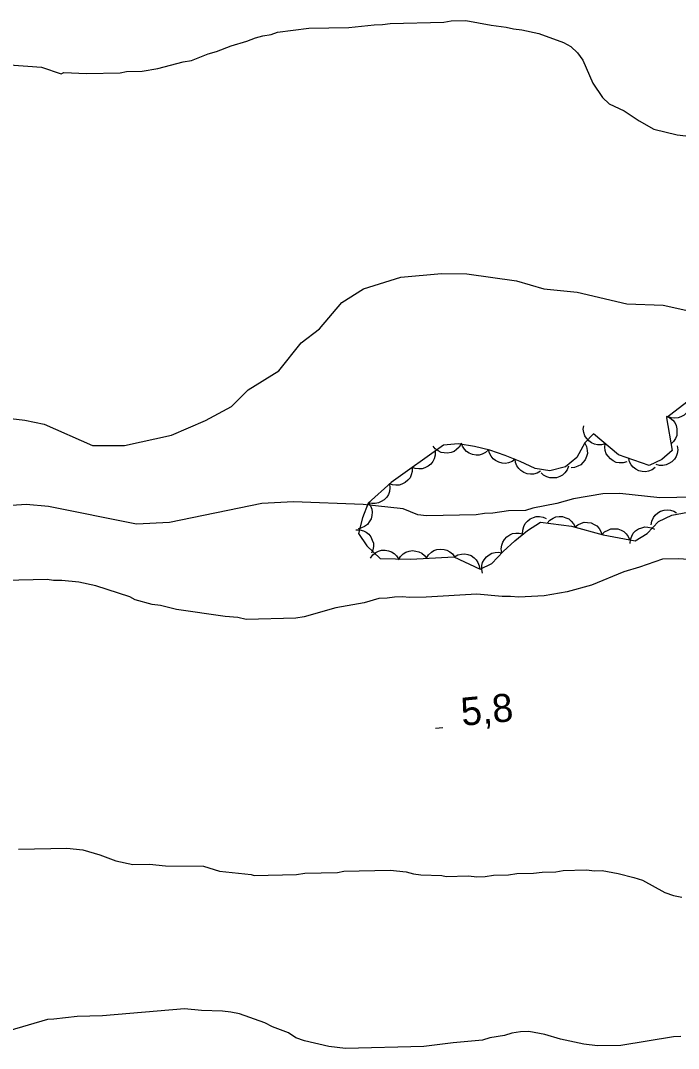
# Model space of a CAD drawing. Extents: x 336540 to 340074, y 5572036 to 5573747.
# Drawn here: x 337020.3 to 337090.6, y 5572699.1 to 5572809 of the extents above; entities that cross this region are included whole.
import ezdxf

# ---------------------------------------------------------------- set-up
doc = ezdxf.new("R2010")
doc.units = 0
for name, color, linetype in [('Niveau 2', 7, 'Continuous'), ('Niveau 3', 7, 'Continuous'), ('Niveau 44', 7, 'Continuous')]:
    doc.layers.add(name, color=color, linetype=linetype)

msp = doc.modelspace()

# ---------------------------------------------------------------- linework, layer by layer
at = {"layer": 'Niveau 2'}
for points in [[(337017.12, 5572804.39), (337022.54, 5572804.01), (337024.63, 5572803.27), (337024.94, 5572803.44), (337027.34, 5572803.32), (337030.94, 5572803.4), (337031.61, 5572803.53), (337033.3, 5572803.57), (337034.99, 5572803.84), (337037.68, 5572804.57), (337038.58, 5572804.71), (337040.36, 5572805.42), (337041.26, 5572805.67), (337042.82, 5572806.27), (337044.5, 5572806.76), (337045.4, 5572807.12), (337046.18, 5572807.36), (337047.08, 5572807.49), (337047.75, 5572807.73), (337051.12, 5572808.15), (337055.4, 5572808.25), (337058.1, 5572808.53), (337059, 5572808.55), (337059.79, 5572808.68), (337065.53, 5572808.82), (337066.32, 5572808.95), (337067.9, 5572808.98), (337070.61, 5572808.48), (337072.2, 5572808.29), (337072.99, 5572808.08), (337073.89, 5572807.99), (337075.71, 5572807.58), (337078.32, 5572806.63), (337079.12, 5572806.19), (337079.81, 5572805.53), (337080.39, 5572804.76), (337081.46, 5572802.3), (337082.51, 5572800.75), (337083.2, 5572800.09), (337084.8, 5572799.34), (337086.4, 5572798.25), (337088, 5572797.38), (337090.49, 5572796.76), (337091.39, 5572796.67)], [(337014.99, 5572766.97), (337020.78, 5572766.27), (337022.82, 5572765.84), (337028.01, 5572763.58), (337031.4, 5572763.58), (337036.42, 5572764.67), (337040.07, 5572766.23), (337042.86, 5572767.73), (337044.63, 5572769.52), (337047.92, 5572771.56), (337050.29, 5572774.55), (337052.26, 5572776.02), (337054.64, 5572778.86), (337056.94, 5572780.32), (337060.93, 5572781.55), (337065.31, 5572781.94), (337068.01, 5572781.92), (337073.32, 5572781.15), (337076.22, 5572780.3), (337079.79, 5572779.97), (337085.11, 5572778.71), (337089, 5572778.57), (337091.39, 5572778.02)], [(337092.25, 5572758.06), (337088.64, 5572757.97), (337084.35, 5572758.44), (337082.55, 5572758.4), (337079.41, 5572757.88), (337077.62, 5572757.38), (337075.04, 5572756.88), (337074.26, 5572756.63), (337072.46, 5572756.59), (337070.77, 5572756.33), (337069.87, 5572756.31), (337068.98, 5572756.17), (337063.69, 5572756.05), (337062.78, 5572756.15), (337061.19, 5572756.8), (337056.93, 5572757.27), (337049.48, 5572757.55), (337046.1, 5572757.37)], [(337046.1, 5572757.37), (337036.22, 5572755.34), (337032.68, 5572755.15), (337023.28, 5572757.05), (337020.9, 5572757.26), (337010.61, 5572756.56)], [(337093.21, 5572751.29), (337090.61, 5572751.46), (337088.92, 5572751.42), (337086.46, 5572750.57), (337084.78, 5572750.08), (337081.32, 5572748.65), (337078.74, 5572747.92), (337076.27, 5572747.52), (337073.57, 5572747.35), (337072.67, 5572747.44), (337071.77, 5572747.42), (337069.06, 5572747.7), (337063.65, 5572747.35), (337061.85, 5572747.31), (337061.17, 5572747.4), (337060.27, 5572747.38), (337059.49, 5572747.25), (337058.58, 5572747.23), (337057.02, 5572746.75), (337053.99, 5572746.23), (337050.63, 5572745.25), (337049.73, 5572745.11), (337044.43, 5572744.99), (337043.53, 5572745.2), (337042.17, 5572745.28), (337036.97, 5572746.06), (337035.27, 5572746.47), (337034.37, 5572746.57), (337032.55, 5572747.09), (337031.98, 5572747.41), (337028.35, 5572748.57), (337026.54, 5572748.98), (337024.73, 5572749.16), (337023.83, 5572749.14), (337023.15, 5572749.24), (337018.64, 5572749.14)], [(337020.08, 5572720.43), (337025.26, 5572720.55), (337026.96, 5572720.36), (337028.77, 5572719.84), (337030.48, 5572719.2), (337032.29, 5572718.79), (337034.09, 5572718.84), (337035.79, 5572718.65), (337039.84, 5572718.63), (337041.55, 5572718.1), (337044.94, 5572717.73), (337045.28, 5572717.63), (337049.78, 5572717.73), (337050.68, 5572717.86), (337054.17, 5572717.94), (337054.85, 5572718.07), (337059.8, 5572718.18), (337061.5, 5572718), (337062.29, 5572717.79), (337063.08, 5572717.69), (337065.34, 5572717.63), (337065.79, 5572717.53), (337068.16, 5572717.58), (337069.06, 5572717.49), (337069.96, 5572717.51), (337070.86, 5572717.65), (337072.44, 5572717.68), (337073.34, 5572717.82), (337075.14, 5572717.86), (337076.04, 5572717.99), (337077.5, 5572718.02), (337078.29, 5572718.15), (337080.77, 5572718.21), (337081.67, 5572718.12), (337082.46, 5572718.14), (337084.16, 5572717.84), (337085.86, 5572717.42), (337086.77, 5572717.11), (337089.16, 5572715.81), (337090.07, 5572715.49), (337090.98, 5572715.29)], [(337090.86, 5572700.41), (337090.07, 5572700.39), (337084.46, 5572699.47), (337081.98, 5572699.42), (337080.51, 5572699.61), (337078.02, 5572700.12), (337076.32, 5572700.64), (337074.62, 5572700.94), (337073.72, 5572700.92), (337072.82, 5572700.79), (337072.04, 5572700.54), (337070.46, 5572700.28), (337069.68, 5572700.04), (337066.53, 5572699.74), (337063.39, 5572699.33), (337055.05, 5572699.14), (337053.24, 5572699.33), (337050.64, 5572699.94), (337049.73, 5572700.26), (337048.93, 5572700.8), (337047.22, 5572701.44), (337046.42, 5572701.87), (337043.7, 5572702.83), (337042.79, 5572703.03), (337041.89, 5572703.12), (337039.63, 5572703.18), (337037.82, 5572703.37), (337029.05, 5572702.61), (337026.34, 5572702.54), (337023.87, 5572702.26), (337023.2, 5572702.25), (337019.05, 5572701.02)]]:
    msp.add_lwpolyline(points, dxfattribs=at)
at = {"layer": 'Niveau 3'}
msp.add_line((337064.64, 5572733.36), (337065.44, 5572733.44), dxfattribs=at)
at = {"layer": 'Niveau 44'}
for points in [[(337091.99, 5572768.55), (337089.35, 5572766.51), (337089.95, 5572763.05), (337088.84, 5572762.07), (337087.47, 5572761.44), (337084.22, 5572762.56), (337081.53, 5572764.81), (337080.61, 5572763.84), (337079.76, 5572762.3), (337078.55, 5572761.29), (337076.86, 5572760.87), (337075.29, 5572761.11), (337073.71, 5572761.85), (337072.1, 5572762.49), (337070.44, 5572763.07), (337068.81, 5572763.48), (337067.07, 5572763.75), (337065.49, 5572763.6), (337059.9, 5572759.63), (337057.44, 5572757.41), (337056.84, 5572755.84), (337056.42, 5572754.15), (337057.31, 5572752.84), (337058.72, 5572751.51), (337062.03, 5572751.43), (337066.62, 5572751.69), (337069.42, 5572750.34), (337070.67, 5572750.97), (337071.88, 5572752.24), (337073.12, 5572753.38), (337074.49, 5572754.47), (337075.86, 5572755.37), (337079.17, 5572754.94), (337082.56, 5572754.02), (337085.98, 5572753.4), (337087.28, 5572754.17), (337088.48, 5572755.45), (337089.91, 5572756.12), (337091.63, 5572756.43)], [(337091.88, 5572768.47), (337091.91, 5572768.05), (337091.81, 5572767.65), (337091.7, 5572767.35), (337091.48, 5572767.07), (337091.21, 5572766.82), (337090.87, 5572766.64), (337090.57, 5572766.51), (337090.22, 5572766.49), (337089.85, 5572766.52), (337089.51, 5572766.63)], [(337089.32, 5572766.71), (337089.7, 5572766.53), (337090, 5572766.27), (337090.22, 5572766.02), (337090.37, 5572765.7), (337090.46, 5572765.34), (337090.46, 5572764.96), (337090.43, 5572764.63), (337090.29, 5572764.31), (337090.09, 5572764), (337089.83, 5572763.75)], [(337082.79, 5572763.76), (337082.39, 5572763.64), (337081.98, 5572763.65), (337081.66, 5572763.7), (337081.34, 5572763.84), (337081.03, 5572764.06), (337080.79, 5572764.35), (337080.6, 5572764.62), (337080.5, 5572764.95), (337080.45, 5572765.32), (337080.49, 5572765.68)], [(337067.39, 5572763.78), (337067.19, 5572763.41), (337066.9, 5572763.13), (337066.64, 5572762.93), (337066.31, 5572762.81), (337065.94, 5572762.74), (337065.56, 5572762.77), (337065.24, 5572762.83), (337064.93, 5572762.99), (337064.63, 5572763.22), (337064.41, 5572763.5)], [(337070.33, 5572763.1), (337070.01, 5572762.82), (337069.64, 5572762.65), (337069.33, 5572762.55), (337068.98, 5572762.55), (337068.61, 5572762.61), (337068.26, 5572762.76), (337067.98, 5572762.92), (337067.74, 5572763.18), (337067.54, 5572763.49), (337067.42, 5572763.83)], [(337080.6, 5572763.82), (337080.79, 5572763.45), (337080.86, 5572763.05), (337080.88, 5572762.72), (337080.79, 5572762.38), (337080.64, 5572762.04), (337080.4, 5572761.74), (337080.17, 5572761.51), (337079.86, 5572761.35), (337079.51, 5572761.23), (337079.15, 5572761.2)], [(337085.09, 5572761.83), (337084.69, 5572761.72), (337084.28, 5572761.72), (337083.96, 5572761.77), (337083.64, 5572761.92), (337083.34, 5572762.13), (337083.09, 5572762.42), (337082.9, 5572762.69), (337082.8, 5572763.03), (337082.75, 5572763.4), (337082.79, 5572763.76)], [(337090.48, 5572763.52), (337090.54, 5572763.11), (337090.47, 5572762.71), (337090.37, 5572762.39), (337090.18, 5572762.1), (337089.92, 5572761.83), (337089.6, 5572761.63), (337089.3, 5572761.49), (337088.95, 5572761.44), (337088.58, 5572761.45), (337088.23, 5572761.54)], [(337064.6, 5572762.97), (337064.61, 5572762.55), (337064.5, 5572762.16), (337064.37, 5572761.86), (337064.15, 5572761.59), (337063.86, 5572761.35), (337063.52, 5572761.18), (337063.21, 5572761.07), (337062.86, 5572761.06), (337062.49, 5572761.11), (337062.16, 5572761.23)], [(337073.16, 5572762.12), (337072.83, 5572761.87), (337072.44, 5572761.73), (337072.12, 5572761.66), (337071.77, 5572761.69), (337071.41, 5572761.78), (337071.08, 5572761.97), (337070.81, 5572762.15), (337070.59, 5572762.43), (337070.42, 5572762.76), (337070.33, 5572763.11)], [(337075.87, 5572760.84), (337075.52, 5572760.62), (337075.12, 5572760.52), (337074.79, 5572760.49), (337074.45, 5572760.55), (337074.1, 5572760.68), (337073.78, 5572760.9), (337073.54, 5572761.11), (337073.35, 5572761.41), (337073.21, 5572761.75), (337073.16, 5572762.11)], [(337088.13, 5572761.21), (337087.8, 5572760.96), (337087.42, 5572760.82), (337087.09, 5572760.75), (337086.74, 5572760.78), (337086.38, 5572760.87), (337086.05, 5572761.05), (337085.78, 5572761.24), (337085.56, 5572761.52), (337085.39, 5572761.84), (337085.3, 5572762.19)], [(337062.16, 5572761.23), (337062.17, 5572760.81), (337062.06, 5572760.42), (337061.93, 5572760.12), (337061.7, 5572759.85), (337061.42, 5572759.61), (337061.07, 5572759.44), (337060.77, 5572759.33), (337060.41, 5572759.32), (337060.05, 5572759.37), (337059.71, 5572759.49)], [(337078.86, 5572761.37), (337078.71, 5572760.97), (337078.47, 5572760.65), (337078.24, 5572760.41), (337077.93, 5572760.25), (337077.58, 5572760.13), (337077.2, 5572760.1), (337076.87, 5572760.11), (337076.54, 5572760.22), (337076.21, 5572760.4), (337075.95, 5572760.64)], [(337059.73, 5572759.47), (337059.78, 5572759.06), (337059.72, 5572758.66), (337059.63, 5572758.34), (337059.44, 5572758.05), (337059.18, 5572757.78), (337058.86, 5572757.57), (337058.57, 5572757.43), (337058.22, 5572757.37), (337057.85, 5572757.38), (337057.5, 5572757.46)], [(337057.47, 5572757.48), (337057.71, 5572757.14), (337057.83, 5572756.76), (337057.89, 5572756.43), (337057.86, 5572756.08), (337057.76, 5572755.73), (337057.56, 5572755.4), (337057.37, 5572755.13), (337057.08, 5572754.93), (337056.75, 5572754.76), (337056.4, 5572754.68)], [(337087.7, 5572755.08), (337087.77, 5572755.5), (337087.94, 5572755.86), (337088.13, 5572756.14), (337088.4, 5572756.36), (337088.71, 5572756.55), (337089.08, 5572756.65), (337089.41, 5572756.71), (337089.75, 5572756.65), (337090.11, 5572756.54), (337090.42, 5572756.36)], [(337073.96, 5572754.12), (337073.97, 5572754.54), (337074.09, 5572754.93), (337074.23, 5572755.23), (337074.47, 5572755.49), (337074.76, 5572755.72), (337075.11, 5572755.87), (337075.42, 5572755.97), (337075.77, 5572755.97), (337076.14, 5572755.91), (337076.47, 5572755.77)], [(337076.58, 5572755.28), (337076.86, 5572755.59), (337077.21, 5572755.8), (337077.51, 5572755.94), (337077.86, 5572755.98), (337078.23, 5572755.97), (337078.59, 5572755.85), (337078.89, 5572755.73), (337079.16, 5572755.5), (337079.4, 5572755.21), (337079.56, 5572754.89)], [(337056.14, 5572754.57), (337056.56, 5572754.57), (337056.94, 5572754.45), (337057.25, 5572754.31), (337057.51, 5572754.08), (337057.74, 5572753.8), (337057.9, 5572753.45), (337058.01, 5572753.14), (337058.01, 5572752.79), (337057.96, 5572752.42), (337057.82, 5572752.08)], [(337079.55, 5572754.84), (337079.87, 5572755.11), (337080.24, 5572755.27), (337080.55, 5572755.37), (337080.91, 5572755.36), (337081.27, 5572755.3), (337081.62, 5572755.14), (337081.9, 5572754.97), (337082.13, 5572754.71), (337082.33, 5572754.39), (337082.44, 5572754.05)], [(337082.44, 5572754.04), (337082.73, 5572754.34), (337083.09, 5572754.54), (337083.4, 5572754.65), (337083.75, 5572754.68), (337084.12, 5572754.65), (337084.48, 5572754.52), (337084.77, 5572754.38), (337085.03, 5572754.13), (337085.25, 5572753.84), (337085.39, 5572753.51)], [(337085.47, 5572753.1), (337085.49, 5572753.51), (337085.63, 5572753.89), (337085.79, 5572754.19), (337086.04, 5572754.44), (337086.34, 5572754.65), (337086.69, 5572754.79), (337087.01, 5572754.87), (337087.36, 5572754.86), (337087.72, 5572754.78), (337088.05, 5572754.63)], [(337071.74, 5572752.11), (337071.67, 5572752.52), (337071.73, 5572752.92), (337071.83, 5572753.24), (337072.01, 5572753.54), (337072.26, 5572753.81), (337072.59, 5572754.02), (337072.88, 5572754.17), (337073.22, 5572754.22), (337073.59, 5572754.22), (337073.94, 5572754.14)], [(337057.7, 5572751.53), (337057.94, 5572751.87), (337058.26, 5572752.12), (337058.55, 5572752.29), (337058.89, 5572752.37), (337059.26, 5572752.39), (337059.63, 5572752.32), (337059.95, 5572752.22), (337060.23, 5572752.02), (337060.5, 5572751.77), (337060.7, 5572751.46)], [(337060.7, 5572751.35), (337060.91, 5572751.71), (337061.21, 5572751.99), (337061.48, 5572752.17), (337061.82, 5572752.28), (337062.18, 5572752.34), (337062.56, 5572752.29), (337062.88, 5572752.22), (337063.19, 5572752.05), (337063.47, 5572751.81), (337063.69, 5572751.52)], [(337063.69, 5572751.52), (337063.91, 5572751.88), (337064.21, 5572752.16), (337064.48, 5572752.34), (337064.81, 5572752.45), (337065.18, 5572752.51), (337065.56, 5572752.46), (337065.88, 5572752.39), (337066.18, 5572752.22), (337066.47, 5572751.98), (337066.69, 5572751.69)], [(337066.68, 5572751.66), (337067.04, 5572751.87), (337067.44, 5572751.96), (337067.77, 5572752), (337068.11, 5572751.93), (337068.46, 5572751.8), (337068.77, 5572751.58), (337069.01, 5572751.36), (337069.19, 5572751.06), (337069.33, 5572750.71), (337069.38, 5572750.36)], [(337069.68, 5572749.93), (337069.59, 5572750.33), (337069.62, 5572750.74), (337069.69, 5572751.06), (337069.86, 5572751.37), (337070.09, 5572751.66), (337070.4, 5572751.89), (337070.68, 5572752.06), (337071.02, 5572752.14), (337071.39, 5572752.16), (337071.75, 5572752.1)]]:
    msp.add_lwpolyline(points, dxfattribs=at)

# ---------------------------------------------------------------- texts
at = {"layer": 'Niveau 3'}
msp.add_text('5,8    ', height=3, rotation=5.5424, dxfattribs=at).set_placement((337067.51, 5572733.6))

doc.saveas('drawing.dxf')
